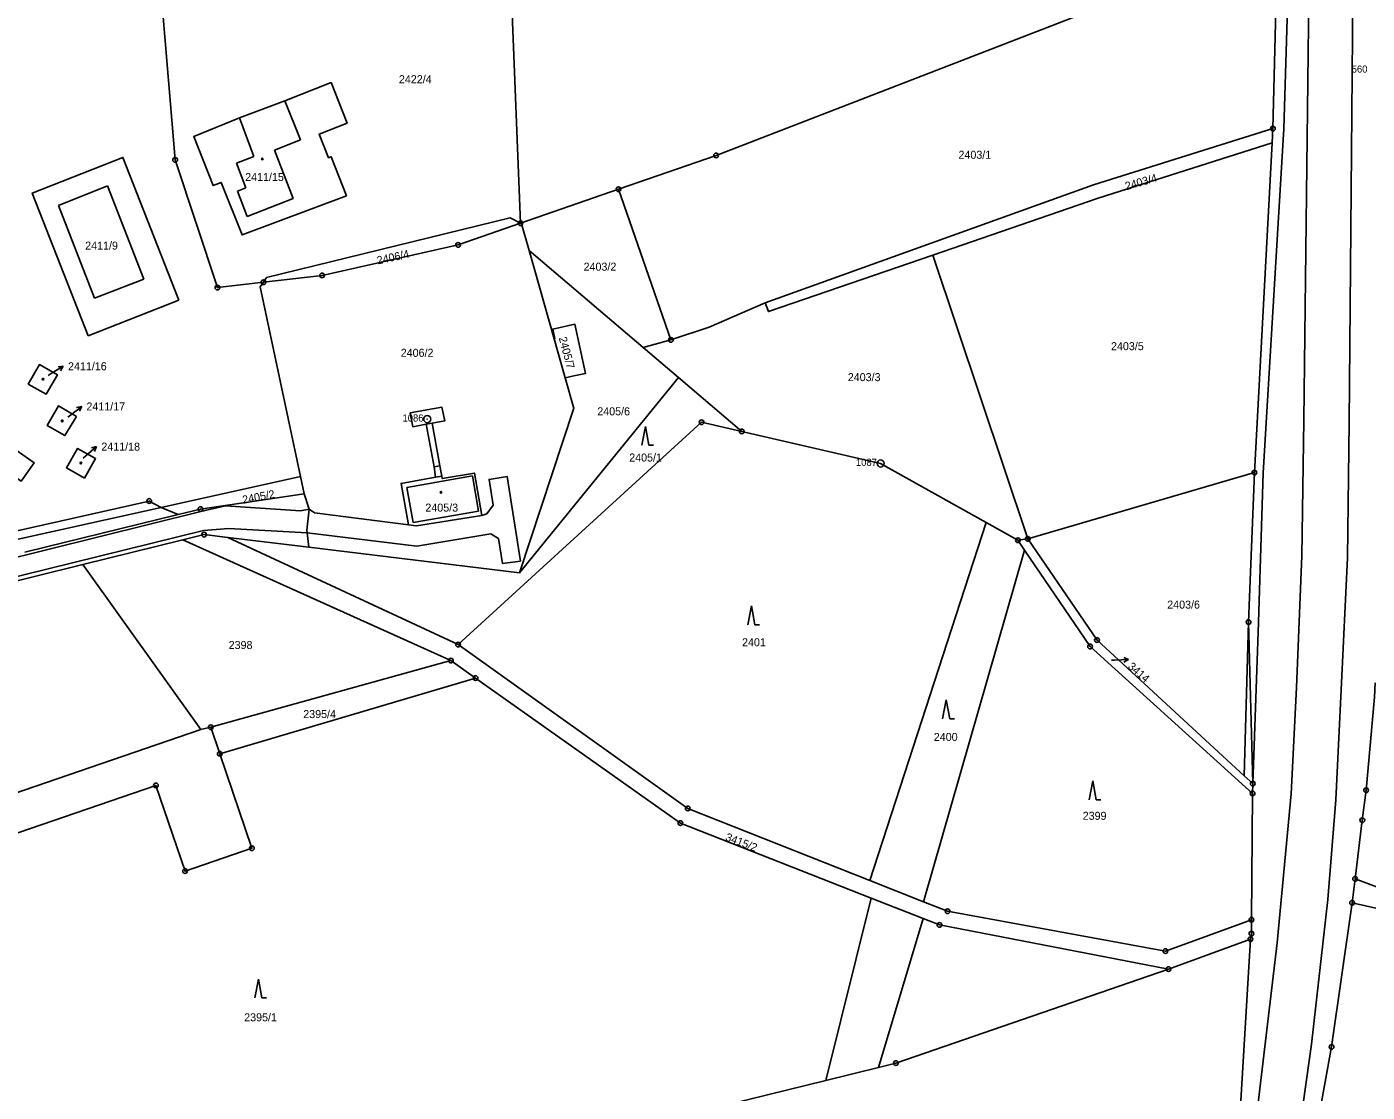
# Model space of a CAD drawing. Extents: x -733394 to -722299, y -1082822 to -1075049.
# Drawn here: x -729664.9 to -729380.2, y -1080311.3 to -1080085.2 of the extents above; entities that cross this region are included whole.
import ezdxf

# ---------------------------------------------------------------- set-up
doc = ezdxf.new("R2010")
doc.units = 0
for name, color, linetype in [('Hranice parcel', 7, 'Continuous'), ('Parcelní čísla', 7, 'Continuous'), ('Pop  PČ popisy', 7, 'Continuous'), ('Vnitřní kresba', 7, 'Continuous'), ('Značky bodu BP', 7, 'Continuous'), ('Značky budov', 7, 'Continuous'), ('Značky kultur', 7, 'Continuous')]:
    doc.layers.add(name, color=color, linetype=linetype)

msp = doc.modelspace()

# ---------------------------------------------------------------- linework, layer by layer
at = {"layer": 'Hranice parcel'}
for p, q in [((-729562.8, -1080057.65), (-729560.01, -1080126.92)), ((-729399.29, -1080069.6), (-729400.21, -1080106.83)), ((-729400.21, -1080106.83), (-729400.37, -1080109.82)), ((-729400.37, -1080109.82), (-729404.14, -1080179.84)), ((-729560.01, -1080126.92), (-729539.17, -1080119.69)), ((-729528.07, -1080151.66), (-729539.17, -1080119.69)), ((-729552.85, -1080151.44), (-729558.16, -1080132.7)), ((-729558.16, -1080132.7), (-729533.95, -1080153.29)), ((-729452.26, -1080193.89), (-729472.45, -1080133.65)), ((-729550.51, -1080159.72), (-729552.85, -1080151.44)), ((-729533.95, -1080153.29), (-729528.07, -1080151.66)), ((-729533.95, -1080153.29), (-729526.45, -1080159.68)), ((-729526.45, -1080159.68), (-729560.19, -1080201.07)), ((-729513.01, -1080171.1), (-729526.45, -1080159.68)), ((-729452.26, -1080193.89), (-729404.14, -1080179.84)), ((-729606.71, -1080180.69), (-729636.33, -1080187.23)), ((-729605.93, -1080184.35), (-729606.71, -1080180.69)), ((-729605.93, -1080184.35), (-729604.88, -1080187.62)), ((-729636.33, -1080187.23), (-729757.75, -1080214.15)), ((-729636.33, -1080187.23), (-729632.68, -1080188.73)), ((-729665.29, -1080196.73), (-729632.68, -1080188.73)), ((-729461.09, -1080190.43), (-729485.81, -1080266.41)), ((-729454.35, -1080194.19), (-729461.09, -1080190.43)), ((-729631.75, -1080194.12), (-729652.94, -1080199.37)), ((-729574.8, -1080219.74), (-729631.75, -1080194.12)), ((-729604.98, -1080195.69), (-729622.18, -1080193.61)), ((-729622.18, -1080193.61), (-729573.26, -1080216.34)), ((-729605.32, -1080192.64), (-729604.98, -1080195.69)), ((-729452.26, -1080193.89), (-729454.35, -1080194.19)), ((-729560.19, -1080201.07), (-729604.98, -1080195.69)), ((-729452.94, -1080196.26), (-729474.43, -1080270.92)), ((-729452.94, -1080196.26), (-729454.35, -1080194.19)), ((-729627.91, -1080234.36), (-729652.94, -1080199.37)), ((-729625.79, -1080233.88), (-729574.8, -1080219.74)), ((-729574.8, -1080219.74), (-729569.56, -1080223.44)), ((-729569.56, -1080223.44), (-729623.88, -1080239.49)), ((-729627.91, -1080234.36), (-729625.79, -1080233.88)), ((-729623.88, -1080239.49), (-729625.79, -1080233.88)), ((-729404.76, -1080274.72), (-729404.51, -1080247.91)), ((-729404.51, -1080247.91), (-729404.47, -1080245.84)), ((-729485.81, -1080266.41), (-729474.43, -1080270.92)), ((-729382.74, -1080266.05), (-729383.37, -1080271.14)), ((-729422.37, -1080285.21), (-729404.98, -1080278.86))]:
    msp.add_line(p, q, dxfattribs=at)
for points in [[(-729614.59, -1080139.42), (-729624.39, -1080140.57), (-729633.35, -1080113.47), (-729636.28, -1080078.87), (-729601, -1080068.29), (-729562.8, -1080057.65)], [(-729539.17, -1080119.69), (-729518.46, -1080112.52), (-729439.72, -1080082.09), (-729399.29, -1080069.6)], [(-729610.03, -1080100.9), (-729619.69, -1080104.5), (-729629.41, -1080108.52), (-729625.26, -1080118.92), (-729623.55, -1080118.24), (-729619.1, -1080129.4), (-729596.97, -1080121.07), (-729600.23, -1080112.79), (-729600.78, -1080113.01), (-729602.76, -1080107.98), (-729596.85, -1080105.66), (-729600.24, -1080097.05), (-729610.03, -1080100.9)], [(-729508.04, -1080143.77), (-729438.31, -1080118.75), (-729400.21, -1080106.83)], [(-729472.45, -1080133.65), (-729437.3, -1080121.57), (-729400.37, -1080109.82)], [(-729651.86, -1080150.78), (-729663.71, -1080120.49), (-729644.43, -1080112.94), (-729632.58, -1080143.23), (-729651.86, -1080150.78)], [(-729560.01, -1080126.92), (-729562.17, -1080125.79), (-729613.92, -1080138.45), (-729614.59, -1080139.42)], [(-729560.01, -1080126.92), (-729573.25, -1080131.51), (-729602.15, -1080137.97), (-729614.59, -1080139.42)], [(-729558.16, -1080132.7), (-729559.76, -1080127.05), (-729560.01, -1080126.92)], [(-729472.45, -1080133.65), (-729507.36, -1080145.65), (-729508.04, -1080143.77)], [(-729614.59, -1080139.42), (-729615.27, -1080140.42), (-729606.71, -1080180.69)], [(-729528.07, -1080151.66), (-729519.94, -1080148.94), (-729508.04, -1080143.77)], [(-729552.85, -1080151.44), (-729552.69, -1080151.41), (-729553.14, -1080149.36), (-729548.45, -1080148.35), (-729546.2, -1080158.77), (-729548.71, -1080159.32), (-729550.51, -1080159.72)], [(-729664.54, -1080161.03), (-729662.19, -1080156.91), (-729658.37, -1080159.09), (-729660.75, -1080163.21), (-729664.54, -1080161.03)], [(-729560.19, -1080201.07), (-729548.68, -1080166.17), (-729548.74, -1080165.97), (-729550.51, -1080159.72)], [(-729654.34, -1080167.91), (-729656.76, -1080171.96), (-729660.54, -1080169.8), (-729658.15, -1080165.69), (-729654.34, -1080167.91)], [(-729605.32, -1080192.64), (-729582.02, -1080195.44), (-729566.28, -1080192.8), (-729564.7, -1080193.85), (-729563.83, -1080199.12), (-729560.01, -1080198.61), (-729562.87, -1080180.65), (-729566.68, -1080181.27), (-729565.81, -1080186.73), (-729567.16, -1080188.58), (-729568.23, -1080188.91), (-729569.81, -1080179.94), (-729576.64, -1080181.09), (-729576.72, -1080180.6), (-729577.17, -1080178.38), (-729578.76, -1080169.34), (-729576.07, -1080168.84), (-729576.7, -1080165.95), (-729583.45, -1080167.16), (-729582.86, -1080170.1), (-729580.03, -1080169.57), (-729578.37, -1080178.59), (-729578.03, -1080180.83), (-729585.38, -1080182.11), (-729583.78, -1080190.92), (-729603.78, -1080188.37), (-729604.88, -1080187.62)], [(-729513.01, -1080171.1), (-729521.55, -1080169.15), (-729573.26, -1080216.34)], [(-729461.09, -1080190.43), (-729483.52, -1080177.9), (-729513.01, -1080171.1)], [(-729669.64, -1080179.12), (-729666.94, -1080175.23), (-729663.32, -1080177.73), (-729666.04, -1080181.62), (-729669.64, -1080179.12)], [(-729652.61, -1080180.98), (-729656.43, -1080178.8), (-729654.09, -1080174.7), (-729650.27, -1080176.86), (-729652.61, -1080180.98)], [(-729404.14, -1080179.84), (-729405.36, -1080211.56), (-729404.47, -1080245.84)], [(-729632.68, -1080188.73), (-729627.99, -1080187.58), (-729605.93, -1080184.35)], [(-729757.75, -1080214.15), (-729727.77, -1080205.84), (-729638.85, -1080185.86), (-729636.33, -1080187.23)], [(-729604.88, -1080187.62), (-729605.38, -1080192.04), (-729605.32, -1080192.64)], [(-729622.18, -1080193.61), (-729627.2, -1080193), (-729631.75, -1080194.12)], [(-729404.47, -1080245.84), (-729406.29, -1080244.17), (-729437.56, -1080215.38), (-729452.26, -1080193.89)], [(-729404.51, -1080247.91), (-729439.02, -1080216.74), (-729452.94, -1080196.26)], [(-729652.94, -1080199.37), (-729781.09, -1080231.08), (-729804.12, -1080252.56)], [(-729573.26, -1080216.34), (-729524.48, -1080251.12), (-729485.81, -1080266.41)], [(-729569.56, -1080223.44), (-729526.05, -1080254.21), (-729485.54, -1080270.12), (-729474.48, -1080274.47), (-729471.04, -1080275.82), (-729422.37, -1080285.21)], [(-729378.49, -1080224.43), (-729378.59, -1080227.47), (-729380.41, -1080247.26), (-729381.21, -1080253.61), (-729382.74, -1080266.05)], [(-729780.65, -1080286.66), (-729710, -1080262.52), (-729627.91, -1080234.36)], [(-729382.74, -1080266.05), (-729377.65, -1080267.93), (-729364.82, -1080272.1), (-729359.94, -1080266.87), (-729357.9, -1080247.29), (-729358.95, -1080234.37)], [(-729708.09, -1080375.43), (-729736.24, -1080305.92), (-729731.68, -1080290.07), (-729724.62, -1080278.28), (-729712.62, -1080272), (-729637.44, -1080246.23), (-729631.25, -1080264.39), (-729617.05, -1080259.55), (-729623.88, -1080239.49)], [(-729474.43, -1080270.92), (-729469.31, -1080272.94), (-729423.03, -1080281.39), (-729404.76, -1080274.72)], [(-729383.37, -1080271.14), (-729387.74, -1080301.72), (-729392.72, -1080329.11)], [(-729362.1, -1080290.19), (-729362.13, -1080280.13), (-729367.96, -1080274.62), (-729383.37, -1080271.14)], [(-729404.98, -1080278.86), (-729404.75, -1080277.68), (-729404.76, -1080274.72)], [(-729404.98, -1080278.86), (-729407.06, -1080314.32), (-729409.33, -1080332.83), (-729412.22, -1080350.02), (-729416.51, -1080368.56), (-729422.96, -1080389.56), (-729428.93, -1080409.84), (-729434.78, -1080436.26), (-729440.97, -1080461.12)], [(-729708.09, -1080375.43), (-729679.82, -1080365.35), (-729638.43, -1080350.59), (-729587.61, -1080335.12), (-729536.38, -1080319), (-729495.15, -1080308.84), (-729483.97, -1080306.08), (-729480.27, -1080305.17), (-729422.37, -1080285.21)]]:
    msp.add_lwpolyline(points, dxfattribs=at)
at = {"layer": 'Pop  PČ popisy'}
for p, q in [((-729660.33, -1080159.2), (-729659.68, -1080158.81)), ((-729659.68, -1080158.81), (-729657.11, -1080157.26)), ((-729657.11, -1080157.26), (-729658.22, -1080157.35)), ((-729657.11, -1080157.26), (-729657.71, -1080158.21)), ((-729656.15, -1080168.05), (-729655.58, -1080167.61)), ((-729655.58, -1080167.61), (-729653.18, -1080165.8)), ((-729653.18, -1080165.8), (-729654.28, -1080166.01)), ((-729653.18, -1080165.8), (-729653.68, -1080166.81)), ((-729652.88, -1080176.79), (-729652.3, -1080176.28)), ((-729652.3, -1080176.28), (-729650.04, -1080174.31)), ((-729650.04, -1080174.31), (-729651.12, -1080174.59)), ((-729650.04, -1080174.31), (-729650.46, -1080175.35)), ((-729434.48, -1080219.64), (-729433.86, -1080219.62)), ((-729433.86, -1080219.62), (-729430.86, -1080219.52)), ((-729430.86, -1080219.52), (-729431.88, -1080219.05)), ((-729430.86, -1080219.52), (-729431.84, -1080220.05))]:
    msp.add_line(p, q, dxfattribs=at)
at = {"layer": 'Vnitřní kresba'}
for p, q in [((-729391.76, -1080013.37), (-729393.66, -1080168.69)), ((-729384.02, -1080169.17), (-729382.71, -1080025.88)), ((-729396.78, -1080069.32), (-729397.91, -1080106.9)), ((-729610.03, -1080100.9), (-729606.74, -1080109.17)), ((-729616.62, -1080112.75), (-729619.69, -1080104.5)), ((-729397.91, -1080106.9), (-729402.29, -1080179.89)), ((-729606.74, -1080109.17), (-729612.24, -1080111.41)), ((-729612.24, -1080111.41), (-729608.26, -1080121.63)), ((-729620.31, -1080114.15), (-729616.62, -1080112.75)), ((-729618.34, -1080119.38), (-729620.31, -1080114.15)), ((-729658.15, -1080123.13), (-729647.74, -1080118.97)), ((-729647.74, -1080118.97), (-729640.02, -1080138.75)), ((-729620.13, -1080120.08), (-729618.34, -1080119.38)), ((-729618.09, -1080125.45), (-729620.13, -1080120.08)), ((-729608.26, -1080121.63), (-729618.09, -1080125.45)), ((-729650.45, -1080142.81), (-729658.15, -1080123.13)), ((-729640.02, -1080138.75), (-729650.45, -1080142.81)), ((-729580.03, -1080169.57), (-729578.76, -1080169.34)), ((-729394.06, -1080197.47), (-729393.66, -1080168.69)), ((-729384.02, -1080169.17), (-729384.38, -1080197.95)), ((-729578.37, -1080178.59), (-729577.17, -1080178.38)), ((-729402.29, -1080179.89), (-729403.29, -1080211.62)), ((-729584.15, -1080182.97), (-729570.21, -1080180.52)), ((-729578.03, -1080180.83), (-729576.72, -1080180.6)), ((-729570.21, -1080180.52), (-729568.9, -1080188.01)), ((-729582.83, -1080190.41), (-729584.15, -1080182.97)), ((-729783.72, -1080226.75), (-729627.92, -1080188.08)), ((-729627.92, -1080188.08), (-729622.69, -1080186.89)), ((-729622.69, -1080186.89), (-729606.76, -1080187.98)), ((-729606.76, -1080187.98), (-729604.88, -1080187.62)), ((-729568.9, -1080188.01), (-729582.83, -1080190.41)), ((-729582.72, -1080191.06), (-729583.78, -1080190.92)), ((-729582.07, -1080191.14), (-729582.72, -1080191.06)), ((-729568.23, -1080188.91), (-729582.07, -1080191.14)), ((-729627.34, -1080192.1), (-729781.66, -1080230.14)), ((-729621.98, -1080191.68), (-729627.34, -1080192.1)), ((-729605.32, -1080192.64), (-729621.98, -1080191.68)), ((-729395.18, -1080225.45), (-729394.06, -1080197.47)), ((-729384.38, -1080197.95), (-729385.74, -1080225.92)), ((-729406.29, -1080244.17), (-729405.36, -1080211.56)), ((-729403.29, -1080211.62), (-729404.47, -1080245.84)), ((-729396.34, -1080248), (-729395.18, -1080225.45)), ((-729385.74, -1080225.92), (-729386.81, -1080249.3)), ((-729399.33, -1080279.64), (-729396.34, -1080248)), ((-729386.81, -1080249.3), (-729388.54, -1080270.44)), ((-729485.54, -1080270.12), (-729495.15, -1080308.84)), ((-729388.54, -1080270.44), (-729392, -1080301.13)), ((-729474.48, -1080274.47), (-729483.97, -1080306.08)), ((-729403.48, -1080314.81), (-729399.33, -1080279.64)), ((-729392, -1080301.13), (-729396.64, -1080333.7))]:
    msp.add_line(p, q, dxfattribs=at)
at = {"layer": 'Značky bodu BP'}
for centre, radius in [((-729400.21, -1080106.83), 0.5), ((-729400.21, -1080106.83), 0.0303), ((-729633.35, -1080113.47), 0.5), ((-729633.35, -1080113.47), 0.0303), ((-729518.46, -1080112.52), 0.5), ((-729518.46, -1080112.52), 0.0303), ((-729539.17, -1080119.69), 0.5), ((-729539.17, -1080119.69), 0.0303), ((-729560.01, -1080126.92), 0.5), ((-729560.01, -1080126.92), 0.0303), ((-729573.25, -1080131.51), 0.5), ((-729573.25, -1080131.51), 0.0303), ((-729624.39, -1080140.57), 0.5), ((-729614.59, -1080139.42), 0.5), ((-729614.59, -1080139.42), 0.0303), ((-729602.15, -1080137.97), 0.5), ((-729602.15, -1080137.97), 0.0303), ((-729624.39, -1080140.57), 0.0303), ((-729528.07, -1080151.66), 0.5), ((-729528.07, -1080151.66), 0.0303), ((-729579.82, -1080168.49), 0.75), ((-729579.82, -1080168.49), 0.03), ((-729521.55, -1080169.15), 0.5), ((-729521.55, -1080169.15), 0.0303), ((-729513.01, -1080171.1), 0.5), ((-729513.01, -1080171.1), 0.0303), ((-729483.52, -1080177.9), 0.75), ((-729483.52, -1080177.9), 0.03), ((-729404.14, -1080179.84), 0.5), ((-729404.14, -1080179.84), 0.0303), ((-729638.85, -1080185.86), 0.5), ((-729638.85, -1080185.86), 0.0303), ((-729627.99, -1080187.58), 0.5), ((-729627.99, -1080187.58), 0.0303), ((-729627.2, -1080193), 0.5), ((-729627.2, -1080193), 0.0303), ((-729454.35, -1080194.19), 0.5), ((-729454.35, -1080194.19), 0.0303), ((-729452.26, -1080193.89), 0.5), ((-729452.26, -1080193.89), 0.0303), ((-729405.36, -1080211.56), 0.5), ((-729405.36, -1080211.56), 0.0303), ((-729573.26, -1080216.34), 0.5), ((-729573.26, -1080216.34), 0.0303), ((-729439.02, -1080216.74), 0.5), ((-729439.02, -1080216.74), 0.0303), ((-729437.56, -1080215.38), 0.5), ((-729437.56, -1080215.38), 0.0303), ((-729574.8, -1080219.74), 0.5), ((-729574.8, -1080219.74), 0.0303), ((-729569.56, -1080223.44), 0.5), ((-729569.56, -1080223.44), 0.0303), ((-729625.79, -1080233.88), 0.5), ((-729625.79, -1080233.88), 0.0303), ((-729623.88, -1080239.49), 0.5), ((-729623.88, -1080239.49), 0.0303), ((-729404.47, -1080245.84), 0.5), ((-729637.44, -1080246.23), 0.5), ((-729637.44, -1080246.23), 0.0303), ((-729404.51, -1080247.91), 0.5), ((-729404.51, -1080247.91), 0.0303), ((-729404.47, -1080245.84), 0.0303), ((-729380.41, -1080247.26), 0.5), ((-729380.41, -1080247.26), 0.0303), ((-729524.48, -1080251.12), 0.5), ((-729524.48, -1080251.12), 0.0303), ((-729526.05, -1080254.21), 0.5), ((-729381.21, -1080253.61), 0.5), ((-729381.21, -1080253.61), 0.0303), ((-729526.05, -1080254.21), 0.0303), ((-729617.05, -1080259.55), 0.5), ((-729617.05, -1080259.55), 0.0303), ((-729631.25, -1080264.39), 0.5), ((-729631.25, -1080264.39), 0.0303), ((-729382.74, -1080266.05), 0.5), ((-729382.74, -1080266.05), 0.0303), ((-729383.37, -1080271.14), 0.5), ((-729469.31, -1080272.94), 0.5), ((-729469.31, -1080272.94), 0.0303), ((-729383.37, -1080271.14), 0.0303), ((-729471.04, -1080275.82), 0.5), ((-729471.04, -1080275.82), 0.0303), ((-729404.76, -1080274.72), 0.5), ((-729404.76, -1080274.72), 0.0303), ((-729404.98, -1080278.86), 0.5), ((-729404.75, -1080277.68), 0.5), ((-729404.98, -1080278.86), 0.0303), ((-729404.75, -1080277.68), 0.0303), ((-729423.03, -1080281.39), 0.5), ((-729423.03, -1080281.39), 0.0303), ((-729422.37, -1080285.21), 0.5), ((-729422.37, -1080285.21), 0.0303), ((-729387.74, -1080301.72), 0.5), ((-729387.74, -1080301.72), 0.0303), ((-729480.27, -1080305.17), 0.5), ((-729480.27, -1080305.17), 0.0303)]:
    msp.add_circle(centre, radius, dxfattribs=at)
at = {"layer": 'Značky budov'}
for centre in [(-729614.83, -1080113.27), (-729661.41, -1080160), (-729657.34, -1080168.85), (-729653.37, -1080177.81), (-729576.89, -1080184.01)]:
    msp.add_circle(centre, 0.175, dxfattribs=at)
at = {"layer": 'Značky kultur'}
for p, q in [((-729533.48, -1080170.03), (-729534.23, -1080174.03)), ((-729532.73, -1080174.03), (-729533.48, -1080170.03)), ((-729532.73, -1080174.03), (-729531.73, -1080174.03)), ((-729510.96, -1080208.12), (-729511.71, -1080212.12)), ((-729510.21, -1080212.12), (-729510.96, -1080208.12)), ((-729510.21, -1080212.12), (-729509.21, -1080212.12)), ((-729469.6, -1080228.07), (-729470.35, -1080232.07)), ((-729468.85, -1080232.07), (-729469.6, -1080228.07)), ((-729468.85, -1080232.07), (-729467.85, -1080232.07)), ((-729438.48, -1080245.25), (-729439.23, -1080249.25)), ((-729437.73, -1080249.25), (-729438.48, -1080245.25)), ((-729437.73, -1080249.25), (-729436.73, -1080249.25)), ((-729615.68, -1080287.31), (-729616.43, -1080291.31)), ((-729614.93, -1080291.31), (-729615.68, -1080287.31)), ((-729614.93, -1080291.31), (-729613.93, -1080291.31))]:
    msp.add_line(p, q, dxfattribs=at)

# ---------------------------------------------------------------- texts
at = {"layer": 'Parcelní čísla'}
for s, p in [('2422/4', (-729585.83, -1080097.19)), ('2403/1', (-729466.98, -1080113.22)), ('2411/15', (-729618.48, -1080117.94)), ('2411/9', (-729652.46, -1080132.5)), ('2403/2', (-729546.61, -1080136.98)), ('2406/2', (-729585.44, -1080155.25)), ('2403/5', (-729434.59, -1080153.85)), ('2411/16', (-729656.11, -1080158.11)), ('2403/3', (-729490.49, -1080160.42)), ('2411/17', (-729652.2, -1080166.64)), ('2405/6', (-729543.7, -1080167.67)), ('2411/18', (-729649.03, -1080175.17)), ('2405/1', (-729536.92, -1080177.48)), ('2405/3', (-729580.21, -1080188.11)), ('2403/6', (-729422.65, -1080208.7)), ('2398', (-729621.99, -1080217.27)), ('2401', (-729512.95, -1080216.69)), ('2395/4', (-729606.15, -1080231.93)), ('2400', (-729472.22, -1080236.79)), ('2399', (-729440.6, -1080253.52)), ('2395/1', (-729618.69, -1080296.29))]:
    msp.add_text(s, height=1.7, dxfattribs=at).set_placement(p)
for s, rotation, p in [('2403/4', 16, (-729431.33, -1080119.91)), ('2406/4', 12, (-729590.31, -1080135.65)), ('2405/7', 285, (-729551.89, -1080151.24)), ('2405/2', 11, (-729618.91, -1080186.47)), ('3414', 319, (-729431.14, -1080221.2)), ('3415/2', 339, (-729516.63, -1080257.83))]:
    msp.add_text(s, height=1.7, rotation=rotation, dxfattribs=at).set_placement(p)
at = {"layer": 'Značky bodu BP'}
for s, p in [('560', (-729383.47, -1080094.93)), ('1086', (-729585.07, -1080168.99)), ('1087', (-729488.77, -1080178.4))]:
    msp.add_text(s, height=1.5, dxfattribs=at).set_placement(p)

doc.saveas('drawing.dxf')
